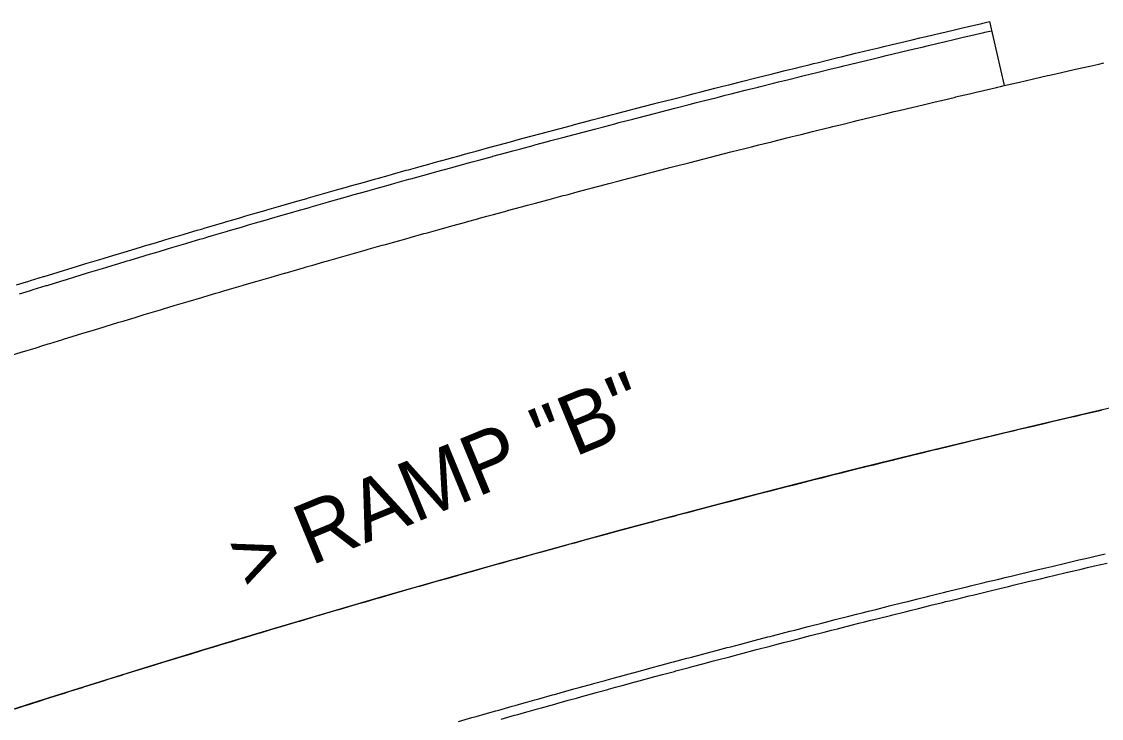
# Model space of a CAD drawing. Extents: x 2145147 to 2158018, y 137519 to 148068.
# Drawn here: x 2152127.6 to 2152204.2, y 142793.7 to 142843.2 of the extents above; entities that cross this region are included whole.
import ezdxf

# ---------------------------------------------------------------- set-up
doc = ezdxf.new("R2010")
doc.units = 0
for name, color, linetype in [('PR_Align_Ramp_B', 7, 'Continuous'), ('PR_Align_Ramp_B_Label', 7, 'Continuous'), ('PR_Phasing_Pavement_1', 7, 'Continuous')]:
    doc.layers.add(name, color=color, linetype=linetype)

msp = doc.modelspace()

# ---------------------------------------------------------------- linework, layer by layer
at = {"layer": 'PR_Align_Ramp_B'}
msp.add_arc((2152418.635, 141885.028), 954.93, 90.409832, 123.94985, dxfattribs=at)
at = {"layer": 'PR_Phasing_Pavement_1'}
msp.add_line((2152196.291, 142843.165), (2152197.348, 142838.619), dxfattribs=at)
for points in [[(2152127.237, 142824.469), (2152127.713, 142824.616), (2152128.108, 142824.739), (2152128.221, 142824.774), (2152129.146, 142825.059), (2152129.206, 142825.077), (2152130.19, 142825.38), (2152130.58, 142825.499), (2152131.175, 142825.682), (2152132.014, 142825.938), (2152132.16, 142825.982), (2152133.146, 142826.282), (2152133.45, 142826.374), (2152134.132, 142826.58), (2152134.226, 142826.609), (2152134.886, 142826.807), (2152135.118, 142826.877), (2152136.104, 142827.174), (2152136.322, 142827.239), (2152137.091, 142827.469), (2152137.759, 142827.669), (2152138.078, 142827.763), (2152139.065, 142828.057), (2152139.197, 142828.096), (2152140.053, 142828.349), (2152140.356, 142828.438), (2152140.636, 142828.521), (2152141.041, 142828.64), (2152142.029, 142828.93), (2152142.075, 142828.944), (2152143.018, 142829.219), (2152143.515, 142829.364), (2152144.007, 142829.508), (2152144.955, 142829.783), (2152144.996, 142829.795), (2152145.986, 142830.081), (2152146.396, 142830.199), (2152146.498, 142830.228), (2152146.975, 142830.366), (2152147.838, 142830.613), (2152147.966, 142830.65), (2152148.956, 142830.933), (2152149.281, 142831.025), (2152149.947, 142831.214), (2152150.724, 142831.435), (2152150.863, 142831.474), (2152150.938, 142831.495), (2152151.929, 142831.775), (2152152.167, 142831.842), (2152152.652, 142831.979), (2152152.92, 142832.054), (2152153.611, 142832.248), (2152153.912, 142832.332), (2152154.904, 142832.608), (2152155.056, 142832.651), (2152155.897, 142832.884), (2152156.502, 142833.051), (2152156.89, 142833.159), (2152157.883, 142833.432), (2152157.948, 142833.45), (2152158.817, 142833.688), (2152158.876, 142833.705), (2152159.395, 142833.847), (2152159.87, 142833.976), (2152160.842, 142834.241), (2152160.863, 142834.247), (2152161.858, 142834.516), (2152162.29, 142834.633), (2152162.852, 142834.784), (2152163.738, 142835.023), (2152163.847, 142835.052), (2152164.842, 142835.318), (2152164.992, 142835.358), (2152165.187, 142835.41), (2152165.837, 142835.583), (2152166.637, 142835.796), (2152166.833, 142835.848), (2152167.828, 142836.111), (2152168.087, 142836.179), (2152168.825, 142836.373), (2152169.538, 142836.56), (2152169.821, 142836.634), (2152170.818, 142836.894), (2152170.989, 142836.939), (2152171.179, 142836.988), (2152171.815, 142837.153), (2152172.441, 142837.315), (2152172.812, 142837.411), (2152173.809, 142837.668), (2152173.894, 142837.69), (2152174.807, 142837.924), (2152175.347, 142838.062), (2152175.805, 142838.178), (2152176.801, 142838.432), (2152176.803, 142838.432), (2152177.376, 142838.577), (2152177.802, 142838.685), (2152178.255, 142838.799), (2152178.801, 142838.937), (2152179.71, 142839.165), (2152179.8, 142839.187), (2152180.799, 142839.437), (2152181.165, 142839.528), (2152181.799, 142839.685), (2152182.621, 142839.889), (2152182.798, 142839.933), (2152183.583, 142840.126), (2152183.798, 142840.179), (2152184.078, 142840.248), (2152184.799, 142840.425), (2152185.535, 142840.605), (2152185.799, 142840.669), (2152186.8, 142840.912), (2152186.992, 142840.959), (2152187.801, 142841.155), (2152188.45, 142841.311), (2152188.803, 142841.396), (2152189.8, 142841.635), (2152189.804, 142841.636), (2152189.909, 142841.661), (2152190.806, 142841.875), (2152191.368, 142842.009), (2152191.808, 142842.113), (2152192.811, 142842.35), (2152192.828, 142842.354), (2152193.813, 142842.586), (2152194.288, 142842.697), (2152194.816, 142842.821), (2152195.749, 142843.038), (2152195.819, 142843.055), (2152196.291, 142843.165)], [(2152127.435, 142823.832), (2152127.91, 142823.98), (2152128.305, 142824.102), (2152128.418, 142824.137), (2152129.342, 142824.422), (2152129.402, 142824.44), (2152130.386, 142824.743), (2152130.775, 142824.862), (2152131.37, 142825.044), (2152132.209, 142825.3), (2152132.354, 142825.344), (2152133.339, 142825.644), (2152133.643, 142825.736), (2152134.324, 142825.942), (2152134.419, 142825.97), (2152135.078, 142826.169), (2152135.31, 142826.239), (2152136.296, 142826.535), (2152136.514, 142826.6), (2152137.282, 142826.83), (2152137.95, 142827.03), (2152138.268, 142827.124), (2152139.255, 142827.418), (2152139.387, 142827.457), (2152140.242, 142827.71), (2152140.545, 142827.799), (2152140.824, 142827.881), (2152141.229, 142828.001), (2152142.217, 142828.291), (2152142.262, 142828.304), (2152143.205, 142828.58), (2152143.701, 142828.724), (2152144.193, 142828.867), (2152145.141, 142829.143), (2152145.182, 142829.154), (2152146.17, 142829.44), (2152146.581, 142829.559), (2152146.683, 142829.588), (2152147.16, 142829.725), (2152148.022, 142829.972), (2152148.149, 142830.009), (2152149.139, 142830.291), (2152149.463, 142830.384), (2152150.129, 142830.573), (2152150.905, 142830.793), (2152151.044, 142830.833), (2152151.119, 142830.854), (2152152.11, 142831.133), (2152152.348, 142831.201), (2152152.832, 142831.337), (2152153.101, 142831.412), (2152153.791, 142831.606), (2152154.092, 142831.69), (2152155.083, 142831.966), (2152155.235, 142832.008), (2152156.075, 142832.242), (2152156.679, 142832.409), (2152157.067, 142832.516), (2152158.059, 142832.789), (2152158.125, 142832.807), (2152158.993, 142833.046), (2152159.052, 142833.062), (2152159.57, 142833.203), (2152160.045, 142833.333), (2152161.017, 142833.597), (2152161.038, 142833.603), (2152162.032, 142833.873), (2152162.463, 142833.989), (2152163.025, 142834.141), (2152163.911, 142834.379), (2152164.019, 142834.408), (2152165.014, 142834.674), (2152165.164, 142834.714), (2152165.359, 142834.766), (2152166.008, 142834.939), (2152166.808, 142835.151), (2152167.003, 142835.203), (2152167.998, 142835.466), (2152168.257, 142835.534), (2152168.994, 142835.728), (2152169.707, 142835.915), (2152169.99, 142835.989), (2152170.986, 142836.249), (2152171.157, 142836.294), (2152171.347, 142836.343), (2152171.982, 142836.508), (2152172.608, 142836.67), (2152172.978, 142836.765), (2152173.975, 142837.022), (2152174.06, 142837.044), (2152174.972, 142837.278), (2152175.512, 142837.416), (2152175.97, 142837.532), (2152176.965, 142837.785), (2152176.967, 142837.786), (2152177.54, 142837.931), (2152177.965, 142838.039), (2152178.418, 142838.153), (2152178.963, 142838.29), (2152179.872, 142838.518), (2152179.961, 142838.541), (2152180.96, 142838.79), (2152181.326, 142838.881), (2152181.959, 142839.038), (2152182.781, 142839.242), (2152182.958, 142839.286), (2152183.743, 142839.479), (2152183.958, 142839.532), (2152184.237, 142839.601), (2152184.957, 142839.777), (2152185.693, 142839.957), (2152185.957, 142840.021), (2152186.957, 142840.264), (2152187.149, 142840.311), (2152187.958, 142840.507), (2152188.606, 142840.663), (2152188.959, 142840.748), (2152189.955, 142840.987), (2152189.96, 142840.988), (2152190.064, 142841.013), (2152190.961, 142841.227), (2152191.522, 142841.36), (2152191.962, 142841.464), (2152192.964, 142841.701), (2152192.981, 142841.705), (2152193.966, 142841.937), (2152194.44, 142842.048), (2152194.968, 142842.172), (2152195.9, 142842.389), (2152195.97, 142842.406), (2152196.442, 142842.515)], [(2152197.348, 142838.619), (2152198.424, 142838.868), (2152198.838, 142838.964), (2152199.422, 142839.098), (2152200.421, 142839.327), (2152200.581, 142839.363), (2152201.419, 142839.554), (2152202.323, 142839.76), (2152202.417, 142839.781), (2152203.416, 142840.007), (2152204.066, 142840.153), (2152204.414, 142840.231)], [(2152126.662, 142819.403), (2152127.641, 142819.708), (2152127.667, 142819.716), (2152128.62, 142820.012), (2152129.093, 142820.159), (2152129.486, 142820.28), (2152129.599, 142820.315), (2152130.519, 142820.599), (2152130.579, 142820.617), (2152131.559, 142820.918), (2152131.946, 142821.037), (2152132.539, 142821.219), (2152133.374, 142821.473), (2152133.519, 142821.518), (2152134.5, 142821.816), (2152134.803, 142821.907), (2152135.481, 142822.113), (2152135.575, 142822.141), (2152136.232, 142822.339), (2152136.463, 142822.409), (2152137.445, 142822.704), (2152137.662, 142822.769), (2152138.427, 142822.998), (2152139.092, 142823.196), (2152139.409, 142823.291), (2152140.392, 142823.583), (2152140.523, 142823.621), (2152141.375, 142823.873), (2152141.677, 142823.962), (2152141.955, 142824.044), (2152142.358, 142824.163), (2152143.342, 142824.452), (2152143.387, 142824.465), (2152144.326, 142824.74), (2152144.82, 142824.884), (2152145.31, 142825.027), (2152146.254, 142825.3), (2152146.294, 142825.312), (2152147.279, 142825.597), (2152147.688, 142825.715), (2152147.79, 142825.744), (2152148.264, 142825.881), (2152149.123, 142826.127), (2152149.25, 142826.163), (2152150.235, 142826.445), (2152150.559, 142826.537), (2152151.221, 142826.725), (2152151.995, 142826.945), (2152152.133, 142826.984), (2152152.208, 142827.005), (2152153.194, 142827.283), (2152153.431, 142827.35), (2152153.914, 142827.486), (2152154.181, 142827.561), (2152154.869, 142827.753), (2152155.168, 142827.837), (2152156.156, 142828.113), (2152156.307, 142828.155), (2152157.143, 142828.387), (2152157.745, 142828.554), (2152158.132, 142828.66), (2152159.12, 142828.933), (2152159.185, 142828.95), (2152160.049, 142829.188), (2152160.108, 142829.204), (2152160.625, 142829.345), (2152161.097, 142829.474), (2152162.065, 142829.737), (2152162.086, 142829.743), (2152163.076, 142830.011), (2152163.506, 142830.127), (2152164.066, 142830.278), (2152164.948, 142830.515), (2152165.056, 142830.544), (2152166.046, 142830.809), (2152166.196, 142830.85), (2152166.39, 142830.901), (2152167.036, 142831.073), (2152167.833, 142831.285), (2152168.027, 142831.336), (2152169.018, 142831.598), (2152169.276, 142831.666), (2152170.01, 142831.859), (2152170.72, 142832.045), (2152171.001, 142832.119), (2152171.993, 142832.378), (2152172.164, 142832.422), (2152172.353, 142832.471), (2152172.986, 142832.636), (2152173.61, 142832.797), (2152173.978, 142832.892), (2152174.971, 142833.148), (2152175.055, 142833.17), (2152175.964, 142833.403), (2152176.501, 142833.54), (2152176.957, 142833.656), (2152177.948, 142833.908), (2152177.951, 142833.909), (2152178.521, 142834.053), (2152178.944, 142834.16), (2152179.396, 142834.274), (2152179.938, 142834.411), (2152180.844, 142834.638), (2152180.933, 142834.66), (2152181.927, 142834.909), (2152182.292, 142834.999), (2152182.922, 142835.156), (2152183.741, 142835.359), (2152183.917, 142835.402), (2152184.698, 142835.595), (2152184.913, 142835.648), (2152185.191, 142835.716), (2152185.908, 142835.892), (2152186.641, 142836.071), (2152186.904, 142836.135), (2152187.9, 142836.377), (2152188.091, 142836.424), (2152188.897, 142836.618), (2152189.543, 142836.774), (2152189.893, 142836.858), (2152190.886, 142837.096), (2152190.89, 142837.097), (2152190.994, 142837.122), (2152191.887, 142837.335), (2152192.447, 142837.468), (2152192.885, 142837.572), (2152193.882, 142837.808), (2152193.899, 142837.812), (2152194.88, 142838.043), (2152195.353, 142838.154), (2152195.878, 142838.277), (2152196.806, 142838.493), (2152196.877, 142838.51), (2152197.083, 142838.558), (2152197.348, 142838.619)], [(2152127.147, 142794.383), (2152127.856, 142794.61), (2152128.099, 142794.687), (2152129.052, 142794.991), (2152129.244, 142795.052), (2152130.005, 142795.294), (2152130.632, 142795.492), (2152130.647, 142795.497), (2152130.958, 142795.596), (2152131.912, 142795.896), (2152132.021, 142795.931), (2152132.866, 142796.196), (2152133.41, 142796.367), (2152133.82, 142796.495), (2152134.775, 142796.793), (2152134.801, 142796.801), (2152135.73, 142797.089), (2152136.191, 142797.232), (2152136.575, 142797.351), (2152136.685, 142797.385), (2152137.583, 142797.662), (2152137.641, 142797.68), (2152138.597, 142797.974), (2152138.975, 142798.09), (2152139.553, 142798.266), (2152140.368, 142798.515), (2152140.509, 142798.558), (2152141.466, 142798.849), (2152141.761, 142798.938), (2152142.423, 142799.139), (2152142.515, 142799.166), (2152143.155, 142799.36), (2152143.381, 142799.427), (2152144.338, 142799.715), (2152144.55, 142799.779), (2152145.296, 142800.002), (2152145.945, 142800.196), (2152146.255, 142800.288), (2152147.213, 142800.572), (2152147.341, 142800.61), (2152148.172, 142800.856), (2152148.467, 142800.943), (2152148.738, 142801.023), (2152149.131, 142801.139), (2152150.091, 142801.421), (2152150.135, 142801.434), (2152151.051, 142801.701), (2152151.533, 142801.842), (2152152.011, 142801.981), (2152152.932, 142802.248), (2152152.971, 142802.26), (2152153.932, 142802.537), (2152154.331, 142802.652), (2152154.43, 142802.681), (2152154.893, 142802.814), (2152155.73, 142803.054), (2152155.854, 142803.09), (2152156.816, 142803.364), (2152157.131, 142803.454), (2152157.777, 142803.638), (2152158.532, 142803.852), (2152158.667, 142803.89), (2152158.74, 142803.911), (2152159.702, 142804.182), (2152159.933, 142804.248), (2152160.404, 142804.38), (2152160.665, 142804.453), (2152161.335, 142804.641), (2152161.628, 142804.723), (2152162.591, 142804.991), (2152162.738, 142805.032), (2152163.554, 142805.259), (2152164.142, 142805.422), (2152164.518, 142805.526), (2152165.482, 142805.791), (2152165.546, 142805.809), (2152166.389, 142806.04), (2152166.447, 142806.056), (2152166.95, 142806.193), (2152167.411, 142806.319), (2152168.355, 142806.576), (2152168.376, 142806.582), (2152169.341, 142806.844), (2152169.761, 142806.957), (2152170.307, 142807.104), (2152171.167, 142807.335), (2152171.273, 142807.364), (2152172.239, 142807.622), (2152172.385, 142807.661), (2152172.574, 142807.712), (2152173.205, 142807.88), (2152173.981, 142808.086), (2152174.171, 142808.136), (2152175.138, 142808.392), (2152175.389, 142808.458), (2152176.105, 142808.646), (2152176.798, 142808.828), (2152177.073, 142808.9), (2152178.04, 142809.152), (2152178.207, 142809.196), (2152178.391, 142809.243), (2152179.008, 142809.404), (2152179.617, 142809.561), (2152179.976, 142809.654), (2152180.945, 142809.903), (2152181.027, 142809.925), (2152181.913, 142810.152), (2152182.438, 142810.286), (2152182.882, 142810.399), (2152183.849, 142810.645), (2152183.851, 142810.646), (2152184.407, 142810.786), (2152184.821, 142810.891), (2152185.261, 142811.002), (2152185.79, 142811.135), (2152186.673, 142811.357), (2152186.76, 142811.379), (2152187.731, 142811.621), (2152188.086, 142811.709), (2152188.701, 142811.862), (2152189.5, 142812.06), (2152189.672, 142812.102), (2152190.434, 142812.29), (2152190.643, 142812.342), (2152190.914, 142812.408), (2152191.614, 142812.58), (2152192.328, 142812.755), (2152192.585, 142812.817), (2152193.557, 142813.053), (2152193.744, 142813.099), (2152194.529, 142813.289), (2152195.159, 142813.44), (2152195.501, 142813.523), (2152196.47, 142813.755), (2152196.474, 142813.756), (2152196.575, 142813.78), (2152197.446, 142813.988), (2152197.992, 142814.118), (2152198.419, 142814.219), (2152199.392, 142814.449), (2152199.409, 142814.453), (2152200.366, 142814.678), (2152200.827, 142814.786), (2152201.339, 142814.906), (2152202.245, 142815.118), (2152202.313, 142815.133), (2152202.515, 142815.18), (2152202.769, 142815.239)], [(2152202.769, 142815.239), (2152203.287, 142815.359), (2152204.262, 142815.584)], [(2152158.606, 142793.476), (2152159.557, 142793.748), (2152159.869, 142793.837), (2152160.509, 142794.018), (2152161.256, 142794.23), (2152161.389, 142794.268), (2152161.461, 142794.288), (2152162.413, 142794.557), (2152162.642, 142794.622), (2152163.108, 142794.752), (2152163.366, 142794.825), (2152164.03, 142795.011), (2152164.319, 142795.092), (2152165.272, 142795.358), (2152165.418, 142795.398), (2152166.226, 142795.622), (2152166.807, 142795.783), (2152167.179, 142795.886), (2152168.133, 142796.149), (2152168.196, 142796.166), (2152169.031, 142796.395), (2152169.088, 142796.411), (2152169.586, 142796.547), (2152170.042, 142796.672), (2152170.976, 142796.926), (2152170.997, 142796.931), (2152171.952, 142797.19), (2152172.367, 142797.302), (2152172.907, 142797.448), (2152173.759, 142797.677), (2152173.863, 142797.705), (2152174.819, 142797.961), (2152174.964, 142797.999), (2152175.151, 142798.049), (2152175.775, 142798.216), (2152176.543, 142798.42), (2152176.731, 142798.469), (2152177.688, 142798.722), (2152177.937, 142798.788), (2152178.645, 142798.974), (2152179.33, 142799.154), (2152179.602, 142799.225), (2152180.56, 142799.475), (2152180.725, 142799.518), (2152180.907, 142799.565), (2152181.517, 142799.723), (2152182.12, 142799.879), (2152182.475, 142799.971), (2152183.434, 142800.218), (2152183.515, 142800.239), (2152184.392, 142800.464), (2152184.911, 142800.597), (2152185.351, 142800.709), (2152186.308, 142800.952), (2152186.31, 142800.952), (2152186.86, 142801.092), (2152187.269, 142801.195), (2152187.705, 142801.305), (2152188.229, 142801.437), (2152189.102, 142801.656), (2152189.189, 142801.678), (2152190.149, 142801.918), (2152190.501, 142802.005), (2152191.109, 142802.156), (2152191.899, 142802.352), (2152192.069, 142802.394), (2152192.823, 142802.58), (2152193.03, 142802.631), (2152193.299, 142802.697), (2152193.991, 142802.867), (2152194.698, 142803.039), (2152194.953, 142803.101), (2152195.914, 142803.335), (2152196.099, 142803.38), (2152196.876, 142803.568), (2152197.499, 142803.718), (2152197.838, 142803.8), (2152198.796, 142804.029), (2152198.8, 142804.03), (2152198.901, 142804.054), (2152199.763, 142804.26), (2152200.302, 142804.388), (2152200.725, 142804.489), (2152201.688, 142804.716), (2152201.705, 142804.72), (2152202.652, 142804.943), (2152203.108, 142805.05), (2152203.615, 142805.169), (2152204.511, 142805.378)], [(2152161.643, 142793.647), (2152162.594, 142793.915), (2152162.823, 142793.98), (2152163.288, 142794.111), (2152163.546, 142794.183), (2152164.21, 142794.369), (2152164.498, 142794.45), (2152165.451, 142794.715), (2152165.597, 142794.756), (2152166.404, 142794.98), (2152166.984, 142795.141), (2152167.357, 142795.244), (2152168.31, 142795.506), (2152168.373, 142795.523), (2152169.207, 142795.752), (2152169.264, 142795.768), (2152169.761, 142795.904), (2152170.217, 142796.028), (2152171.151, 142796.282), (2152171.172, 142796.288), (2152172.126, 142796.547), (2152172.541, 142796.659), (2152173.081, 142796.804), (2152173.931, 142797.033), (2152174.036, 142797.061), (2152174.991, 142797.317), (2152175.135, 142797.355), (2152175.322, 142797.405), (2152175.946, 142797.571), (2152176.714, 142797.775), (2152176.902, 142797.825), (2152177.858, 142798.078), (2152178.106, 142798.143), (2152178.814, 142798.329), (2152179.499, 142798.509), (2152179.771, 142798.58), (2152180.728, 142798.83), (2152180.893, 142798.872), (2152181.075, 142798.92), (2152181.685, 142799.078), (2152182.287, 142799.234), (2152182.642, 142799.326), (2152183.6, 142799.572), (2152183.681, 142799.593), (2152184.557, 142799.818), (2152185.076, 142799.951), (2152185.516, 142800.063), (2152186.472, 142800.306), (2152186.474, 142800.306), (2152187.024, 142800.446), (2152187.432, 142800.549), (2152187.868, 142800.659), (2152188.391, 142800.791), (2152189.264, 142801.01), (2152189.35, 142801.031), (2152190.31, 142801.271), (2152190.662, 142801.358), (2152191.269, 142801.509), (2152192.059, 142801.705), (2152192.229, 142801.747), (2152192.983, 142801.933), (2152193.189, 142801.984), (2152193.458, 142802.049), (2152194.15, 142802.219), (2152194.856, 142802.392), (2152195.11, 142802.454), (2152196.071, 142802.687), (2152196.256, 142802.732), (2152197.032, 142802.92), (2152197.655, 142803.07), (2152197.994, 142803.151), (2152198.951, 142803.381), (2152198.955, 142803.382), (2152199.056, 142803.406), (2152199.917, 142803.611), (2152200.456, 142803.74), (2152200.879, 142803.84), (2152201.841, 142804.068), (2152201.858, 142804.071), (2152202.804, 142804.294), (2152203.26, 142804.401), (2152203.767, 142804.52), (2152204.662, 142804.728)]]:
    msp.add_lwpolyline(points, dxfattribs=at)

# ---------------------------------------------------------------- texts
at = {"layer": 'PR_Align_Ramp_B_Label'}
msp.add_text('> RAMP "B"', height=4.3, rotation=22.41541, dxfattribs=at).set_placement((2152143.537, 142802.629))

doc.saveas('drawing.dxf')
